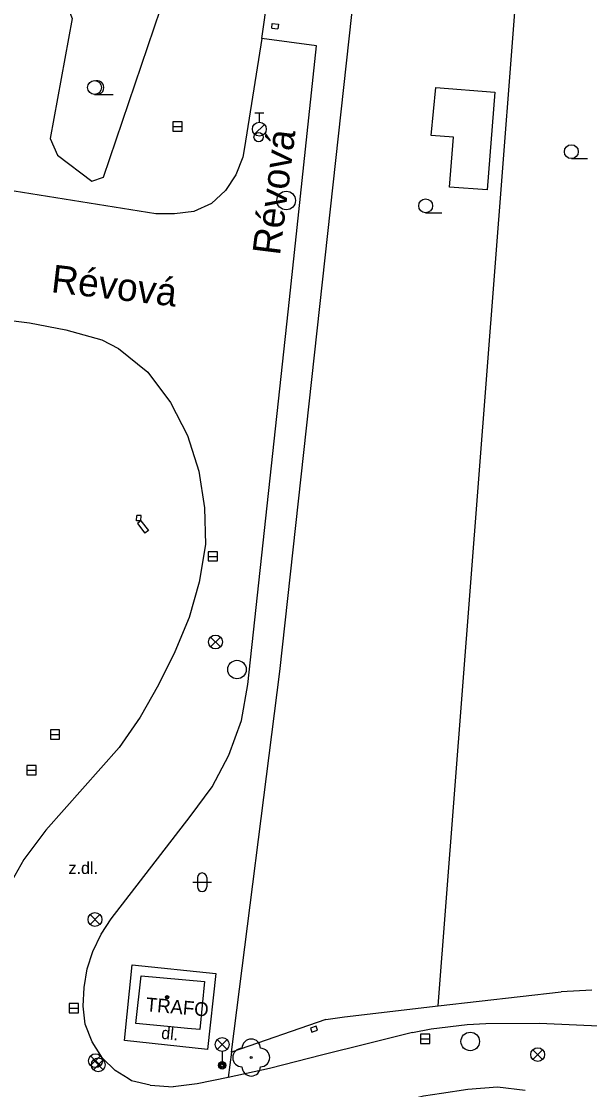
# Model space of a CAD drawing. Extents: x -595546 to -593986, y -1160845 to -1159202.
# Drawn here: x -594789.1 to -594758.4, y -1160280.2 to -1160222.4 of the extents above; entities that cross this region are included whole.
import ezdxf

# ---------------------------------------------------------------- set-up
doc = ezdxf.new("R2010")
doc.units = 0
for name, color, linetype in [('DOP - budovy nerozlisene - VP', 7, 'Continuous'), ('DOP - rozhrani ploch obecne', 7, 'Continuous'), ('Level 17', 7, 'Continuous'), ('Level 22', 7, 'Continuous'), ('Level 27', 7, 'Continuous'), ('Level 28', 7, 'Continuous'), ('Level 33', 7, 'Continuous'), ('Level 36', 7, 'Continuous'), ('Level 39', 7, 'Continuous'), ('Nazvy ulic', 7, 'Continuous'), ('plynovod - povrch.  znaky - PRIS skut. velikost', 7, 'Continuous'), ('silnoproud - povrch.  znaky a  RIS  skut. velikost', 7, 'Continuous'), ('TM - budovy zdene_ betonove - VP', 7, 'Continuous'), ('TM - hranice souvisleho porostu (skupiny stromu_ kere)', 7, 'Continuous'), ('TM - komunikace - VP', 7, 'Continuous'), ('TM - plot drateny_ kovovy - VP', 7, 'Continuous'), ('TM - pomocna konstrukcni linie', 7, 'Continuous'), ('TM - popis objektu', 7, 'Continuous'), ('TM - popis povrchu', 7, 'Continuous'), ('TM - rozhrani ploch obecne - VP', 7, 'Continuous'), ('TM - vjezd na pozemek', 7, 'Continuous')]:
    doc.layers.add(name, color=color, linetype=linetype)

msp = doc.modelspace()

# ---------------------------------------------------------------- linework, layer by layer
at = {"layer": 'DOP - budovy nerozlisene - VP'}
for points in [[(-594766.96, -1160228.62), (-594766.71, -1160226.03)], [(-594766.71, -1160226.03), (-594763.52, -1160226.28)], [(-594763.52, -1160226.28), (-594763.93, -1160231.57)], [(-594765.76, -1160228.72), (-594766.96, -1160228.62)], [(-594765.97, -1160231.41), (-594765.76, -1160228.72)], [(-594763.93, -1160231.57), (-594765.97, -1160231.41)]]:
    msp.add_lwpolyline(points, dxfattribs=at)
at = {"layer": 'DOP - rozhrani ploch obecne'}
msp.add_lwpolyline([(-594766.58, -1160275.71), (-594759.14, -1160179.18)], dxfattribs=at)
at = {"layer": 'Level 17'}
for p, q in [((-594778.885, -1160256.285), (-594778.355, -1160255.755)), ((-594778.885, -1160255.755), (-594778.355, -1160256.285)), ((-594785.405, -1160271.295), (-594784.875, -1160270.765)), ((-594785.405, -1160270.765), (-594784.875, -1160271.295)), ((-594761.465, -1160278.605), (-594760.935, -1160278.075)), ((-594761.465, -1160278.075), (-594760.935, -1160278.605)), ((-594785.375, -1160278.935), (-594784.845, -1160278.405)), ((-594785.375, -1160278.405), (-594784.845, -1160278.935)), ((-594785.225, -1160279.155), (-594784.695, -1160278.625)), ((-594785.225, -1160278.625), (-594784.695, -1160279.155))]:
    msp.add_line(p, q, dxfattribs=at)
for centre in [(-594778.62, -1160256.02), (-594785.14, -1160271.03), (-594785.11, -1160278.67), (-594761.2, -1160278.34), (-594784.96, -1160278.89)]:
    msp.add_circle(centre, 0.375, dxfattribs=at)
at = {"layer": 'Level 22'}
msp.add_circle((-594776.69, -1160278.5), 0.05, dxfattribs=at)
for centre, start, end in [((-594776.69, -1160278), 0, 180), ((-594777.19, -1160278.5), 90, 270), ((-594776.19, -1160278.5), 270, 90), ((-594776.69, -1160279), 180, 0)]:
    msp.add_arc(centre, 0.5, start, end, dxfattribs=at)
at = {"layer": 'Level 27'}
for p, q in [((-594780.93, -1160228.14), (-594780.43, -1160228.14)), ((-594779.02, -1160251.39), (-594778.52, -1160251.39)), ((-594787.55, -1160261.03), (-594787.05, -1160261.03)), ((-594788.82, -1160262.96), (-594788.32, -1160262.96)), ((-594786.53, -1160275.83), (-594786.03, -1160275.83)), ((-594767.54, -1160277.49), (-594767.04, -1160277.49))]:
    msp.add_line(p, q, dxfattribs=at)
for points in [[(-594780.93, -1160228.39), (-594780.43, -1160228.39), (-594780.43, -1160227.89), (-594780.93, -1160227.89)], [(-594779.02, -1160251.64), (-594778.52, -1160251.64), (-594778.52, -1160251.14), (-594779.02, -1160251.14)], [(-594787.55, -1160261.28), (-594787.05, -1160261.28), (-594787.05, -1160260.78), (-594787.55, -1160260.78)], [(-594788.82, -1160263.21), (-594788.32, -1160263.21), (-594788.32, -1160262.71), (-594788.82, -1160262.71)], [(-594786.53, -1160276.08), (-594786.03, -1160276.08), (-594786.03, -1160275.58), (-594786.53, -1160275.58)], [(-594767.54, -1160277.74), (-594767.04, -1160277.74), (-594767.04, -1160277.24), (-594767.54, -1160277.24)]]:
    msp.add_lwpolyline(points, close=True, dxfattribs=at)
for centre in [(-594774.8, -1160232.14), (-594777.46, -1160257.51), (-594764.85, -1160277.63)]:
    msp.add_circle(centre, 0.5, dxfattribs=at)
at = {"layer": 'Level 28'}
for p, q in [((-594776.5, -1160227.405), (-594776, -1160227.405)), ((-594776.25, -1160227.905), (-594776.25, -1160227.405)), ((-594776.508, -1160228.552), (-594775.978, -1160228.022))]:
    msp.add_line(p, q, dxfattribs=at)
for centre, radius in [((-594776.25, -1160228.28), 0.375), ((-594776.29, -1160228.71), 0.25)]:
    msp.add_circle(centre, radius, dxfattribs=at)
at = {"layer": 'Level 33'}
for p, q in [((-594778.525, -1160278.06), (-594777.995, -1160277.53)), ((-594778.525, -1160277.53), (-594777.995, -1160278.06)), ((-594778.26, -1160278.17), (-594778.26, -1160278.92))]:
    msp.add_line(p, q, dxfattribs=at)
for centre, radius in [((-594778.26, -1160277.795), 0.375), ((-594778.26, -1160278.92), 0.2), ((-594778.26, -1160278.92), 0.145), ((-594778.26, -1160278.92), 0.0876)]:
    msp.add_circle(centre, radius, dxfattribs=at)
at = {"layer": 'Level 36'}
for p, q in [((-594785.16, -1160226.405), (-594784.16, -1160226.405)), ((-594759.38, -1160229.875), (-594758.505, -1160229.875)), ((-594767.26, -1160232.805), (-594766.385, -1160232.805)), ((-594779.846, -1160269.016), (-594778.846, -1160269.016)), ((-594779.596, -1160268.766), (-594779.596, -1160269.266)), ((-594779.096, -1160268.766), (-594779.096, -1160269.266))]:
    msp.add_line(p, q, dxfattribs=at)
for centre in [(-594785.16, -1160226.03), (-594759.38, -1160229.5), (-594767.26, -1160232.43)]:
    msp.add_circle(centre, 0.375, dxfattribs=at)
for centre, radius, start, end in [((-594785.035, -1160226.03), 0.375, 260.40593, 99.59407), ((-594779.346, -1160268.766), 0.25, 0, 180), ((-594779.346, -1160269.266), 0.25, 180, 0)]:
    msp.add_arc(centre, radius, start, end, dxfattribs=at)
at = {"layer": 'Level 39'}
for radius in [0.09, 0.0398]:
    msp.add_circle((-594781.24, -1160275.24), radius, dxfattribs=at)
at = {"layer": 'plynovod - povrch.  znaky - PRIS skut. velikost'}
for points in [[(-594782.65, -1160249.47), (-594782.84, -1160249.62)], [(-594782.84, -1160249.62), (-594782.44, -1160250.14)], [(-594782.65, -1160249.47), (-594782.25, -1160249.99)], [(-594782.25, -1160249.99), (-594782.44, -1160250.14)]]:
    msp.add_lwpolyline(points, dxfattribs=at)
at = {"layer": 'silnoproud - povrch.  znaky a  RIS  skut. velikost'}
for points in [[(-594775.58, -1160222.81), (-594775.55, -1160222.56)], [(-594775.58, -1160222.81), (-594775.25, -1160222.85)], [(-594775.55, -1160222.56), (-594775.22, -1160222.6), (-594775.25, -1160222.85)], [(-594782.89, -1160249.46), (-594782.88, -1160249.17)], [(-594782.64, -1160249.17), (-594782.88, -1160249.17)], [(-594782.65, -1160249.47), (-594782.64, -1160249.17)], [(-594782.65, -1160249.47), (-594782.89, -1160249.46)], [(-594773.18, -1160276.81), (-594773.48, -1160276.91)], [(-594773.48, -1160276.91), (-594773.41, -1160277.12)], [(-594773.41, -1160277.12), (-594773.26, -1160277.07)], [(-594773.26, -1160277.07), (-594773.11, -1160277.02)], [(-594773.11, -1160277.02), (-594773.18, -1160276.81)]]:
    msp.add_lwpolyline(points, dxfattribs=at)
at = {"layer": 'TM - budovy zdene_ betonove - VP'}
msp.add_lwpolyline([(-594779.46, -1160276.99), (-594780.14, -1160276.92), (-594781.21, -1160276.82), (-594782.93, -1160276.65), (-594782.64, -1160274.08), (-594779.22, -1160274.39), (-594779.46, -1160276.99)], dxfattribs=at)
at = {"layer": 'TM - hranice souvisleho porostu (skupiny stromu_ kere)'}
msp.add_lwpolyline([(-594786.66, -1160221.55), (-594786.38, -1160222.29), (-594787.57, -1160228.79), (-594787.16, -1160229.68), (-594785.31, -1160231.09), (-594784.67, -1160230.88), (-594780.57, -1160218.74), (-594779.18, -1160217.91), (-594778.82, -1160218.01)], dxfattribs=at)
at = {"layer": 'TM - komunikace - VP'}
for points in [[(-594776.12, -1160223.37), (-594777.05, -1160229.27), (-594777.15, -1160229.8), (-594777.52, -1160230.76), (-594778.08, -1160231.59), (-594778.84, -1160232.31), (-594779.8, -1160232.74), (-594780.83, -1160232.86), (-594781.85, -1160232.87), (-594789.96, -1160231.56)], [(-594785.56, -1160273.7), (-594785.26, -1160272.76), (-594784.8, -1160271.83), (-594784.27, -1160270.99), (-594779.99, -1160265.46), (-594778.8, -1160263.85), (-594777.9, -1160262.14), (-594777.22, -1160260.27), (-594776.87, -1160258.32), (-594774.62, -1160237.5), (-594773.16, -1160223.78), (-594776.12, -1160223.37)], [(-594790.88, -1160238.48), (-594788.67, -1160238.76), (-594786.71, -1160239.13), (-594784.77, -1160239.67), (-594783.86, -1160240.15), (-594782.28, -1160241.42), (-594781.06, -1160243.07), (-594780.13, -1160244.85), (-594779.53, -1160246.78), (-594779.22, -1160248.76), (-594779.16, -1160250.74), (-594779.51, -1160252.78), (-594780.05, -1160254.69), (-594780.82, -1160256.56), (-594781.71, -1160258.33), (-594782.7, -1160260.08), (-594783.83, -1160261.72), (-594787.8, -1160266.2), (-594788.99, -1160267.78), (-594789.96, -1160269.51)], [(-594785.78, -1160275.72), (-594785.73, -1160274.71), (-594785.56, -1160273.7)], [(-594783.35, -1160279.64), (-594784.05, -1160279.2), (-594784.74, -1160278.53), (-594785.29, -1160277.65), (-594785.67, -1160276.7), (-594785.78, -1160275.72)], [(-594767.97, -1160277.15), (-594766.96, -1160276.95)], [(-594766.96, -1160276.95), (-594765.01, -1160276.71), (-594764.01, -1160276.66), (-594761.1, -1160276.64), (-594749.09, -1160277.18), (-594748.1, -1160277.26), (-594746.09, -1160277.5), (-594744.16, -1160277.96), (-594743.18, -1160278.11), (-594735.44, -1160280.04)], [(-594767.97, -1160277.15), (-594770.42, -1160277.75), (-594772.81, -1160278.36), (-594775.7, -1160279.1), (-594777.94, -1160279.57)], [(-594782.15, -1160280), (-594783.16, -1160279.76), (-594783.35, -1160279.64)], [(-594782.15, -1160280), (-594780.91, -1160280.08)], [(-594777.94, -1160279.57), (-594779.61, -1160279.92), (-594780.91, -1160280.08)], [(-594773.17, -1160282.07), (-594767.38, -1160280.57), (-594766.4, -1160280.42), (-594764.98, -1160280.21), (-594763.38, -1160280.09), (-594761.87, -1160280.26)]]:
    msp.add_lwpolyline(points, dxfattribs=at)
at = {"layer": 'TM - plot drateny_ kovovy - VP'}
for points in [[(-594777.76, -1160278.2), (-594775.14, -1160257.62), (-594771.1, -1160220.75)], [(-594766.58, -1160275.71), (-594759.93, -1160274.94)], [(-594771.65, -1160276.3), (-594766.58, -1160275.71)], [(-594772.65, -1160276.45), (-594777.76, -1160278.2)]]:
    msp.add_lwpolyline(points, dxfattribs=at)
at = {"layer": 'TM - pomocna konstrukcni linie'}
for points in [[(-594776.12, -1160223.37), (-594775.49, -1160218.91)], [(-594777.76, -1160278.2), (-594777.94, -1160279.57)]]:
    msp.add_lwpolyline(points, dxfattribs=at)
at = {"layer": 'TM - rozhrani ploch obecne - VP'}
msp.add_lwpolyline([(-594783.55, -1160277.58), (-594783.12, -1160273.49), (-594778.6, -1160273.96), (-594779.05, -1160278.07), (-594783.55, -1160277.58)], dxfattribs=at)
at = {"layer": 'TM - vjezd na pozemek'}
for points in [[(-594758.27, -1160274.85), (-594759.93, -1160274.94)], [(-594772.65, -1160276.45), (-594771.65, -1160276.3)]]:
    msp.add_lwpolyline(points, dxfattribs=at)

# ---------------------------------------------------------------- texts
at = {"layer": 'Nazvy ulic'}
for rotation, p in [(82.85949, (-594775.139, -1160235.145)), (353.3516, (-594787.553, -1160237.093))]:
    msp.add_text('Révová', height=1.5, rotation=rotation, dxfattribs=at).set_placement(p)
at = {"layer": 'TM - popis objektu'}
msp.add_text('TRAFO', height=0.75, rotation=355, dxfattribs=at).set_placement((-594782.41, -1160275.99))
at = {"layer": 'TM - popis povrchu'}
msp.add_text('z.dl.', height=0.65, dxfattribs=at).set_placement((-594786.57, -1160268.57))
msp.add_text('dl.', height=0.65, rotation=354, dxfattribs=at).set_placement((-594781.58, -1160277.48))

doc.saveas('drawing.dxf')
